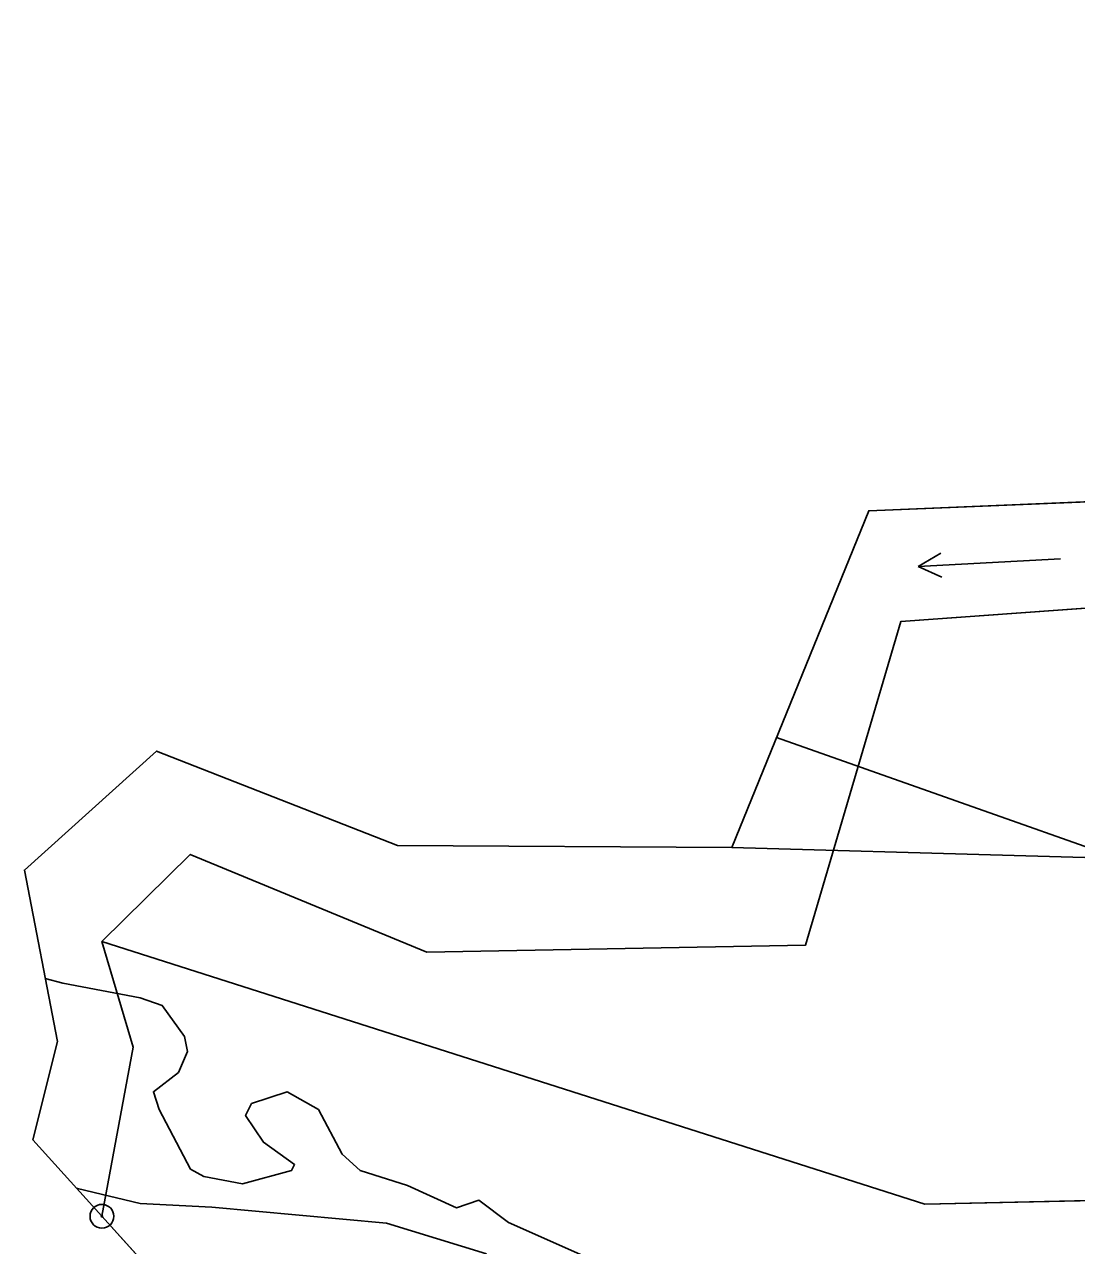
# Model space of a CAD drawing. Extents: x -706130 to -698555, y -971544 to -967260.
# Drawn here: x -705674.6 to -705630.4, y -969774.5 to -969723.2 of the extents above; entities that cross this region are included whole.
import ezdxf

# ---------------------------------------------------------------- set-up
doc = ezdxf.new("R2010")
doc.units = 0
for name, color, linetype in [('BPEJ hranice S', 7, 'Continuous'), ('Hranice řešeného území', 7, 'Continuous'), ('KN_Hranice obce', 7, 'Continuous'), ('KN_Hranice_katastrální území', 7, 'Continuous'), ('KN_Hranice_parcel', 7, 'Continuous'), ('KN_Polygon parcely', 7, 'Continuous'), ('KN_POZEMKY_11_VODNI_PLOCHA', 7, 'Continuous'), ('KN_POZEMKY_14_OSTATNI PLOCHA', 7, 'Continuous'), ('KN_POZEMKY_7_TTP', 7, 'Continuous'), ('KN_VYUZITI_07_vodni plocha_tok prirozeny', 7, 'Continuous'), ('KN_VYUZITI_14_ostatni plocha_dráha', 7, 'Continuous'), ('KN_Značky bodu BP', 7, 'Continuous'), ('KN_Značky kultur', 7, 'Continuous'), ('Koridor pro optimalizaci dráhy_N', 7, 'Continuous'), ('Koridor pro optimalizaci dráhy_N_ŠRAFY', 7, 'Continuous'), ('OP lesa 30 m', 7, 'Continuous'), ('Plochy doprava drážní S', 7, 'Continuous'), ('Plochy smíšené nezastavěného území všeobecné S', 7, 'Continuous'), ('Povodi vodniho toku S', 7, 'Continuous'), ('Regulační bloky v krajině S', 7, 'Continuous'), ('Regulační bloky zastavěné S', 7, 'Continuous'), ('VPS dopravni infrastruktury_obrys N', 7, 'Continuous'), ('VPS dopravni infrastruktury_plochy N', 7, 'Continuous'), ('Zábory hodnocené - koridory', 7, 'Continuous'), ('Záplavové území stanovene S', 7, 'Continuous'), ('Záplavového území_aktivní zóna S', 7, 'Continuous')]:
    doc.layers.add(name, color=color, linetype=linetype)

msp = doc.modelspace()

# ---------------------------------------------------------------- linework, layer by layer
at = {"layer": 'BPEJ hranice S'}
msp.add_lwpolyline([(-705567.22, -969728.98), (-705580.44, -969729.16), (-705588.92, -969728.66), (-705594.45, -969724.8), (-705596.73, -969723.21), (-705596.52, -969725.29), (-705595.89, -969731.67), (-705597.9, -969734.29), (-705603.41, -969738.99), (-705607.35, -969735.93), (-705612.24, -969732.13), (-705620.8, -969735.41), (-705620.25, -969737.08), (-705618.36, -969742.79), (-705639.11, -969743.65), (-705644.87, -969757.8), (-705658.92, -969757.72), (-705669.06, -969753.75), (-705674.61, -969758.75), (-705673.22, -969765.96), (-705674.25, -969770.09), (-705671.35, -969773.3), (-705669.13, -969775.76), (-705642.976, -969786.469)], dxfattribs=at)
at = {"layer": 'Hranice řešeného území'}
msp.add_lwpolyline([(-705669.13, -969775.76), (-705671.35, -969773.3), (-705674.25, -969770.09), (-705673.22, -969765.96), (-705674.61, -969758.75), (-705669.06, -969753.75), (-705658.92, -969757.72), (-705644.87, -969757.8), (-705639.11, -969743.65), (-705618.36, -969742.79), (-705620.25, -969737.08), (-705620.8, -969735.41), (-705612.24, -969732.13), (-705607.35, -969735.93), (-705603.41, -969738.99), (-705597.9, -969734.29), (-705595.89, -969731.67), (-705596.52, -969725.29), (-705596.73, -969723.21), (-705594.45, -969724.8), (-705588.92, -969728.66), (-705580.44, -969729.16), (-705567.22, -969728.98)], dxfattribs=at)
at = {"layer": 'KN_Hranice obce'}
msp.add_lwpolyline([(-705567.22, -969728.98), (-705580.44, -969729.16), (-705588.92, -969728.66), (-705594.45, -969724.8), (-705596.73, -969723.21), (-705596.52, -969725.29), (-705595.89, -969731.67), (-705597.9, -969734.29), (-705603.41, -969738.99), (-705607.35, -969735.93), (-705612.24, -969732.13), (-705620.8, -969735.41), (-705620.25, -969737.08), (-705618.36, -969742.79), (-705639.11, -969743.65), (-705644.87, -969757.8), (-705658.92, -969757.72), (-705669.06, -969753.75), (-705674.61, -969758.75), (-705673.22, -969765.96), (-705674.25, -969770.09), (-705671.35, -969773.3), (-705669.13, -969775.76)], dxfattribs=at)
at = {"layer": 'KN_Hranice_katastrální území'}
msp.add_lwpolyline([(-705567.22, -969728.98), (-705580.44, -969729.16), (-705588.92, -969728.66), (-705594.45, -969724.8), (-705596.73, -969723.21), (-705596.52, -969725.29), (-705595.89, -969731.67), (-705597.9, -969734.29), (-705603.41, -969738.99), (-705607.35, -969735.93), (-705612.24, -969732.13), (-705620.8, -969735.41), (-705620.25, -969737.08), (-705618.36, -969742.79), (-705639.11, -969743.65), (-705644.87, -969757.8), (-705658.92, -969757.72), (-705669.06, -969753.75), (-705674.61, -969758.75), (-705673.22, -969765.96), (-705674.25, -969770.09), (-705671.35, -969773.3), (-705669.13, -969775.76)], dxfattribs=at)
at = {"layer": 'KN_Hranice_parcel'}
msp.add_line((-705671.35, -969773.3), (-705669.13, -969775.76), dxfattribs=at)
for points in [[(-705620.25, -969737.08), (-705618.36, -969742.79), (-705639.11, -969743.65), (-705644.87, -969757.8), (-705658.92, -969757.72), (-705669.06, -969753.75), (-705674.61, -969758.75), (-705673.22, -969765.96), (-705674.25, -969770.09), (-705671.35, -969773.3)], [(-705671.35, -969761.75), (-705667.64, -969758.09), (-705657.69, -969762.2), (-705641.77, -969761.91), (-705637.76, -969748.3), (-705615.25, -969746.68), (-705618.33, -969737.48), (-705616.83, -969736.94)], [(-705671.35, -969773.3), (-705670.04, -969766.19), (-705671.35, -969761.75)], [(-705527.21, -969763.54), (-705544.83, -969765.75), (-705560.59, -969764.78), (-705604.11, -969772.09), (-705636.75, -969772.79), (-705671.35, -969761.75)]]:
    msp.add_lwpolyline(points, dxfattribs=at)
at = {"layer": 'KN_Polygon parcely'}
for points in [[(-705569.38, -969733.84), (-705580.77, -969733.93), (-705588.07, -969733.69), (-705594.65, -969734.09), (-705594.64, -969735.27), (-705604, -969743.15), (-705610.42, -969736.41), (-705612.84, -969736.78), (-705616.83, -969736.94), (-705618.33, -969737.48), (-705615.25, -969746.68), (-705637.76, -969748.3), (-705641.77, -969761.91), (-705657.69, -969762.2), (-705667.64, -969758.09), (-705671.35, -969761.75), (-705636.75, -969772.79), (-705604.11, -969772.09), (-705560.59, -969764.78)], [(-705560.59, -969764.78), (-705604.11, -969772.09), (-705636.75, -969772.79), (-705671.35, -969761.75), (-705670.04, -969766.19), (-705671.35, -969773.3), (-705669.13, -969775.76), (-705601.91, -969799.49), (-705588.96, -969798.21), (-705571.55, -969793.37)]]:
    msp.add_lwpolyline(points, dxfattribs=at)
msp.add_lwpolyline([(-705671.35, -969761.75), (-705667.64, -969758.09), (-705657.69, -969762.2), (-705641.77, -969761.91), (-705637.76, -969748.3), (-705615.25, -969746.68), (-705618.33, -969737.48), (-705616.83, -969736.94), (-705620.25, -969737.08), (-705618.36, -969742.79), (-705639.11, -969743.65), (-705644.87, -969757.8), (-705658.92, -969757.72), (-705669.06, -969753.75), (-705674.61, -969758.75), (-705673.22, -969765.96), (-705674.25, -969770.09), (-705671.35, -969773.3), (-705670.04, -969766.19)], close=True, dxfattribs=at)
at = {"layer": 'KN_POZEMKY_11_VODNI_PLOCHA'}
for p, q in [((-705639.11, -969743.65), (-705618.36, -969742.79)), ((-705644.87, -969757.8), (-705639.11, -969743.65)), ((-705615.25, -969746.68), (-705637.76, -969748.3)), ((-705637.76, -969748.3), (-705641.77, -969761.91)), ((-705674.61, -969758.75), (-705669.06, -969753.75)), ((-705669.06, -969753.75), (-705658.92, -969757.72)), ((-705658.92, -969757.72), (-705644.87, -969757.8)), ((-705667.64, -969758.09), (-705671.35, -969761.75)), ((-705657.69, -969762.2), (-705667.64, -969758.09)), ((-705673.22, -969765.96), (-705674.61, -969758.75)), ((-705671.35, -969761.75), (-705670.04, -969766.19)), ((-705641.77, -969761.91), (-705657.69, -969762.2)), ((-705674.25, -969770.09), (-705673.22, -969765.96)), ((-705670.04, -969766.19), (-705671.35, -969773.3)), ((-705671.35, -969773.3), (-705674.25, -969770.09))]:
    msp.add_line(p, q, dxfattribs=at)
at = {"layer": 'KN_POZEMKY_14_OSTATNI PLOCHA'}
for p, q in [((-705670.04, -969766.19), (-705671.35, -969761.75)), ((-705671.35, -969761.75), (-705636.75, -969772.79)), ((-705671.35, -969773.3), (-705670.04, -969766.19)), ((-705636.75, -969772.79), (-705604.11, -969772.09)), ((-705669.13, -969775.76), (-705671.35, -969773.3))]:
    msp.add_line(p, q, dxfattribs=at)
at = {"layer": 'KN_POZEMKY_7_TTP'}
for p, q in [((-705637.76, -969748.3), (-705615.25, -969746.68)), ((-705641.77, -969761.91), (-705637.76, -969748.3)), ((-705671.35, -969761.75), (-705667.64, -969758.09)), ((-705667.64, -969758.09), (-705657.69, -969762.2)), ((-705636.75, -969772.79), (-705671.35, -969761.75)), ((-705657.69, -969762.2), (-705641.77, -969761.91)), ((-705604.11, -969772.09), (-705636.75, -969772.79))]:
    msp.add_line(p, q, dxfattribs=at)
at = {"layer": 'KN_VYUZITI_07_vodni plocha_tok prirozeny'}
for p, q in [((-705639.11, -969743.65), (-705618.36, -969742.79)), ((-705644.87, -969757.8), (-705639.11, -969743.65)), ((-705615.25, -969746.68), (-705637.76, -969748.3)), ((-705637.76, -969748.3), (-705641.77, -969761.91)), ((-705674.61, -969758.75), (-705669.06, -969753.75)), ((-705669.06, -969753.75), (-705658.92, -969757.72)), ((-705658.92, -969757.72), (-705644.87, -969757.8)), ((-705667.64, -969758.09), (-705671.35, -969761.75)), ((-705657.69, -969762.2), (-705667.64, -969758.09)), ((-705673.22, -969765.96), (-705674.61, -969758.75)), ((-705671.35, -969761.75), (-705670.04, -969766.19)), ((-705641.77, -969761.91), (-705657.69, -969762.2)), ((-705674.25, -969770.09), (-705673.22, -969765.96)), ((-705670.04, -969766.19), (-705671.35, -969773.3)), ((-705671.35, -969773.3), (-705674.25, -969770.09))]:
    msp.add_line(p, q, dxfattribs=at)
at = {"layer": 'KN_VYUZITI_14_ostatni plocha_dráha'}
for p, q in [((-705670.04, -969766.19), (-705671.35, -969761.75)), ((-705671.35, -969761.75), (-705636.75, -969772.79)), ((-705671.35, -969773.3), (-705670.04, -969766.19)), ((-705636.75, -969772.79), (-705604.11, -969772.09)), ((-705669.13, -969775.76), (-705671.35, -969773.3))]:
    msp.add_line(p, q, dxfattribs=at)
at = {"layer": 'KN_Značky bodu BP'}
for radius in [0.5, 0.0303]:
    msp.add_circle((-705671.35, -969773.3), radius, dxfattribs=at)
at = {"layer": 'KN_Značky kultur'}
for p, q in [((-705637.033, -969745.989), (-705636.084, -969745.437)), ((-705631.042, -969745.675), (-705637.033, -969745.989)), ((-705637.033, -969745.989), (-705636.031, -969746.439))]:
    msp.add_line(p, q, dxfattribs=at)
at = {"layer": 'Koridor pro optimalizaci dráhy_N'}
msp.add_lwpolyline([(-705571.55, -969793.37), (-705588.96, -969798.21), (-705601.91, -969799.49), (-705614.74, -969798.03), (-705669.13, -969775.76), (-705671.35, -969773.3), (-705674.25, -969770.09), (-705673.22, -969765.96), (-705674.61, -969758.75), (-705669.06, -969753.75), (-705658.92, -969757.72), (-705644.87, -969757.8), (-705621.123, -969758.479), (-705599.713, -969758.829), (-705583.954, -969757.962), (-705560.718, -969754.751)], dxfattribs=at)
at = {"layer": 'Koridor pro optimalizaci dráhy_N_ŠRAFY'}
msp.add_lwpolyline([(-705571.55, -969793.37), (-705588.96, -969798.21), (-705601.91, -969799.49), (-705614.74, -969798.03), (-705669.13, -969775.76), (-705671.35, -969773.3), (-705674.25, -969770.09), (-705673.22, -969765.96), (-705674.61, -969758.75), (-705669.06, -969753.75), (-705658.92, -969757.72), (-705644.87, -969757.8), (-705621.123, -969758.479), (-705599.713, -969758.829), (-705583.954, -969757.962), (-705560.718, -969754.751)], dxfattribs=at)
at = {"layer": 'OP lesa 30 m'}
msp.add_lwpolyline([(-705564.227, -969758.8), (-705572.961, -969762.187), (-705580.366, -969764.683), (-705594.494, -969768.611), (-705598.218, -969768.979), (-705642.987, -969753.174)], dxfattribs=at)
at = {"layer": 'Plochy doprava drážní S'}
for p, q in [((-705636.75, -969772.79), (-705671.35, -969761.75)), ((-705671.35, -969761.75), (-705670.04, -969766.19)), ((-705670.04, -969766.19), (-705671.35, -969773.3)), ((-705671.35, -969773.3), (-705669.13, -969775.76))]:
    msp.add_line(p, q, dxfattribs=at)
msp.add_lwpolyline([(-705527.21, -969763.54), (-705544.83, -969765.75), (-705560.59, -969764.78), (-705604.11, -969772.09), (-705636.75, -969772.79)], dxfattribs=at)
at = {"layer": 'Plochy smíšené nezastavěného území všeobecné S'}
for p, q in [((-705618.36, -969742.79), (-705639.11, -969743.65)), ((-705639.11, -969743.65), (-705644.87, -969757.8)), ((-705669.06, -969753.75), (-705674.61, -969758.75)), ((-705658.92, -969757.72), (-705669.06, -969753.75)), ((-705644.87, -969757.8), (-705658.92, -969757.72)), ((-705674.61, -969758.75), (-705673.22, -969765.96)), ((-705670.04, -969766.19), (-705671.35, -969761.75)), ((-705671.35, -969761.75), (-705636.75, -969772.79)), ((-705673.22, -969765.96), (-705674.25, -969770.09)), ((-705671.35, -969773.3), (-705670.04, -969766.19)), ((-705674.25, -969770.09), (-705671.35, -969773.3))]:
    msp.add_line(p, q, dxfattribs=at)
msp.add_lwpolyline([(-705636.75, -969772.79), (-705604.11, -969772.09), (-705560.59, -969764.78), (-705544.83, -969765.75), (-705527.21, -969763.54)], dxfattribs=at)
at = {"layer": 'Povodi vodniho toku S'}
msp.add_lwpolyline([(-705567.22, -969728.98), (-705580.44, -969729.16), (-705588.92, -969728.66), (-705594.45, -969724.8), (-705596.73, -969723.21), (-705596.52, -969725.29), (-705595.89, -969731.67), (-705597.9, -969734.29), (-705603.41, -969738.99), (-705607.35, -969735.93), (-705612.24, -969732.13), (-705620.8, -969735.41), (-705620.25, -969737.08), (-705618.36, -969742.79), (-705639.11, -969743.65), (-705644.87, -969757.8), (-705658.92, -969757.72), (-705669.06, -969753.75), (-705674.61, -969758.75), (-705673.22, -969765.96), (-705674.25, -969770.09), (-705671.35, -969773.3), (-705669.13, -969775.76)], dxfattribs=at)
at = {"layer": 'Regulační bloky v krajině S'}
for p, q in [((-705618.36, -969742.79), (-705639.11, -969743.65)), ((-705639.11, -969743.65), (-705644.87, -969757.8)), ((-705669.06, -969753.75), (-705674.61, -969758.75)), ((-705658.92, -969757.72), (-705669.06, -969753.75)), ((-705644.87, -969757.8), (-705658.92, -969757.72)), ((-705674.61, -969758.75), (-705673.22, -969765.96)), ((-705670.04, -969766.19), (-705671.35, -969761.75)), ((-705671.35, -969761.75), (-705636.75, -969772.79)), ((-705673.22, -969765.96), (-705674.25, -969770.09)), ((-705671.35, -969773.3), (-705670.04, -969766.19)), ((-705674.25, -969770.09), (-705671.35, -969773.3))]:
    msp.add_line(p, q, dxfattribs=at)
msp.add_lwpolyline([(-705636.75, -969772.79), (-705604.11, -969772.09), (-705560.59, -969764.78), (-705544.83, -969765.75), (-705527.21, -969763.54)], dxfattribs=at)
at = {"layer": 'Regulační bloky zastavěné S'}
for p, q in [((-705636.75, -969772.79), (-705671.35, -969761.75)), ((-705671.35, -969761.75), (-705670.04, -969766.19)), ((-705670.04, -969766.19), (-705671.35, -969773.3)), ((-705671.35, -969773.3), (-705669.13, -969775.76))]:
    msp.add_line(p, q, dxfattribs=at)
msp.add_lwpolyline([(-705527.21, -969763.54), (-705544.83, -969765.75), (-705560.59, -969764.78), (-705604.11, -969772.09), (-705636.75, -969772.79)], dxfattribs=at)
at = {"layer": 'VPS dopravni infrastruktury_obrys N'}
msp.add_lwpolyline([(-705571.55, -969793.37), (-705588.96, -969798.21), (-705601.91, -969799.49), (-705614.74, -969798.03), (-705669.13, -969775.76), (-705671.35, -969773.3), (-705674.25, -969770.09), (-705673.22, -969765.96), (-705674.61, -969758.75), (-705669.06, -969753.75), (-705658.92, -969757.72), (-705644.87, -969757.8), (-705621.123, -969758.479), (-705599.713, -969758.829), (-705583.954, -969757.962), (-705560.718, -969754.751)], dxfattribs=at)
at = {"layer": 'VPS dopravni infrastruktury_plochy N'}
msp.add_lwpolyline([(-705571.55, -969793.37), (-705588.96, -969798.21), (-705601.91, -969799.49), (-705614.74, -969798.03), (-705669.13, -969775.76), (-705671.35, -969773.3), (-705674.25, -969770.09), (-705673.22, -969765.96), (-705674.61, -969758.75), (-705669.06, -969753.75), (-705658.92, -969757.72), (-705644.87, -969757.8), (-705621.123, -969758.479), (-705599.713, -969758.829), (-705583.954, -969757.962), (-705560.718, -969754.751)], dxfattribs=at)
at = {"layer": 'Zábory hodnocené - koridory'}
msp.add_lwpolyline([(-705571.55, -969793.37), (-705588.96, -969798.21), (-705601.91, -969799.49), (-705614.74, -969798.03), (-705669.13, -969775.76), (-705671.35, -969773.3), (-705674.25, -969770.09), (-705673.22, -969765.96), (-705674.61, -969758.75), (-705669.06, -969753.75), (-705658.92, -969757.72), (-705644.87, -969757.8), (-705621.123, -969758.479), (-705599.713, -969758.829), (-705583.954, -969757.962), (-705560.718, -969754.751)], dxfattribs=at)
at = {"layer": 'Záplavové území stanovene S'}
msp.add_lwpolyline([(-705672.411, -969772.125), (-705672.372, -969772.128), (-705669.744, -969772.756), (-705666.728, -969772.921), (-705659.386, -969773.594), (-705655.188, -969774.875)], dxfattribs=at)
at = {"layer": 'Záplavového území_aktivní zóna S'}
msp.add_lwpolyline([(-705673.731, -969763.311), (-705673, -969763.5), (-705669.75, -969764.125), (-705668.812, -969764.438), (-705667.875, -969765.75), (-705667.75, -969766.375), (-705668.125, -969767.25), (-705669.188, -969768.062), (-705668.938, -969768.812), (-705667.625, -969771.312), (-705667.062, -969771.625), (-705665.438, -969771.938), (-705663.375, -969771.375), (-705663.25, -969771.125), (-705664.562, -969770.188), (-705665.312, -969769.062), (-705665.062, -969768.562), (-705663.562, -969768.062), (-705662.25, -969768.812), (-705661.25, -969770.688), (-705660.5, -969771.375), (-705658.5, -969772), (-705656.438, -969772.938), (-705655.5, -969772.625), (-705654.25, -969773.562), (-705651, -969775)], dxfattribs=at)

doc.saveas('drawing.dxf')
